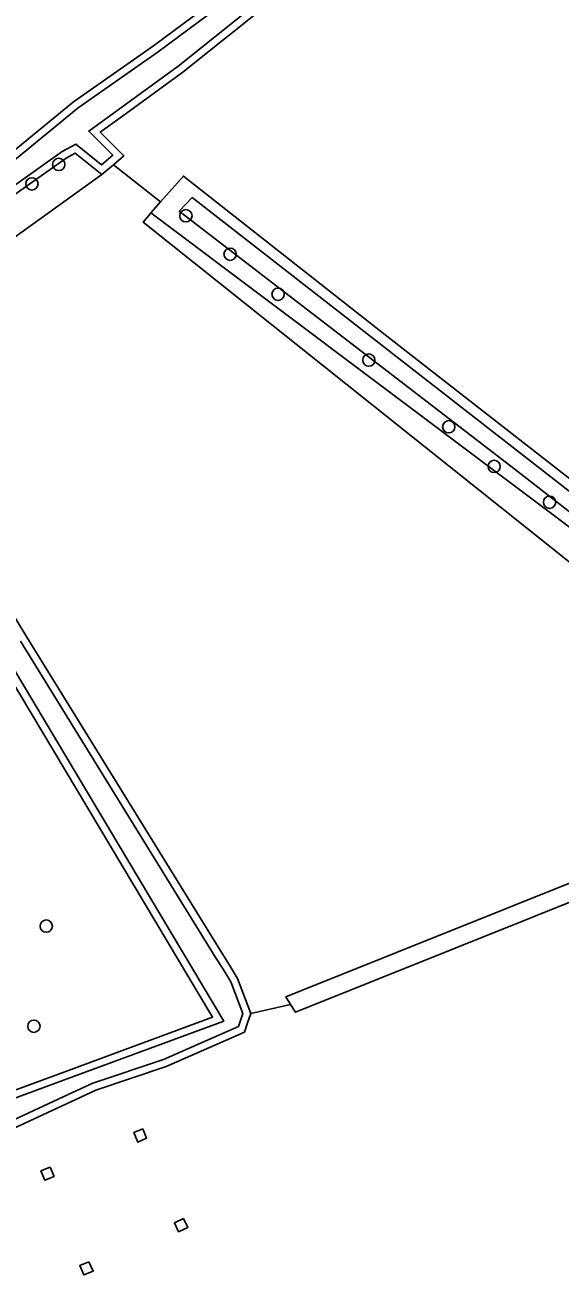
# Model space of a CAD drawing. Extents: x 162880 to 165536, y 384011 to 385179.
# Drawn here: x 164617.1 to 164659.7, y 384699.2 to 384798.8 of the extents above; entities that cross this region are included whole.
import ezdxf

# ---------------------------------------------------------------- set-up
doc = ezdxf.new("R2010")
doc.units = 0
for name, color, linetype in [('IMGEO_Boom', 7, 'Continuous'), ('IMGEO_Bouwland', 7, 'Continuous'), ('IMGEO_Gemengd_bos', 7, 'Continuous'), ('IMGEO_Grasland_agrarisch', 7, 'Continuous'), ('IMGEO_Grasland_overig', 7, 'Continuous'), ('IMGEO_Hoogspanningsmast', 7, 'Continuous'), ('IMGEO_Loofbos', 7, 'Continuous'), ('IMGEO_Waterloop', 7, 'Continuous')]:
    doc.layers.add(name, color=color, linetype=linetype)

msp = doc.modelspace()

# ---------------------------------------------------------------- linework, layer by layer
at = {"layer": 'IMGEO_Boom'}
for centre in [(164619.798, 384787.652), (164617.667, 384786.095), (164629.931, 384783.564), (164633.451, 384780.498), (164637.269, 384777.308), (164644.501, 384772.07), (164650.869, 384766.76), (164654.487, 384763.599), (164658.906, 384760.75), (164618.812, 384726.994), (164617.824, 384719.015)]:
    msp.add_circle(centre, 0.489, dxfattribs=at)
at = {"layer": 'IMGEO_Bouwland'}
msp.add_lwpolyline([(164657.862, 384819.216), (164657.035, 384820.256), (164635.259, 384802.981), (164627.358, 384797.091), (164620.977, 384792.621), (164612.187, 384785.427), (164600.512, 384776.144), (164595.483, 384777.886)], dxfattribs=at)
at = {"layer": 'IMGEO_Gemengd_bos'}
for points in [[(164623.225, 384786.844), (164621.104, 384788.533), (164620.396, 384788.159), (164613.391, 384783.209), (164602.141, 384774.887), (164603.494, 384772.66)], [(164603.494, 384772.66), (164623.225, 384786.844)]]:
    msp.add_lwpolyline(points, dxfattribs=at)
at = {"layer": 'IMGEO_Grasland_agrarisch'}
for points in [[(164624.152, 384787.625), (164624.993, 384788.333), (164623.113, 384790.226), (164624.876, 384791.504), (164629.691, 384794.996), (164658.688, 384818.177), (164657.862, 384819.216)], [(164623.225, 384786.844), (164624.152, 384787.625)], [(164627.917, 384784.661), (164624.152, 384787.625)], [(164693.03, 384737.23), (164683.885, 384744.41), (164645.803, 384774.069), (164631.122, 384785.62), (164629.731, 384786.718), (164627.917, 384784.661)], [(164627.143, 384783.795), (164627.917, 384784.661)], [(164635.097, 384720.043), (164634.042, 384722.834), (164633.402, 384723.87), (164632.866, 384724.738), (164617.261, 384750), (164603.494, 384772.66)], [(164612.519, 384703.008), (164614.048, 384709.888), (164621.151, 384713.191), (164622.752, 384713.935), (164628.36, 384715.81), (164634.597, 384718.549), (164634.821, 384719.219), (164635.097, 384720.043)], [(164635.097, 384720.043), (164638.275, 384720.751)]]:
    msp.add_lwpolyline(points, dxfattribs=at)
at = {"layer": 'IMGEO_Grasland_overig'}
for points in [[(164681.842, 384738.962), (164681.429, 384739.291), (164626.519, 384783.055), (164627.106, 384783.753), (164627.143, 384783.795)], [(164627.143, 384783.795), (164664.3, 384755.884), (164672.062, 384750), (164677.384, 384745.966), (164684.971, 384739.692), (164685.72, 384739.073)]]:
    msp.add_lwpolyline(points, dxfattribs=at)
at = {"layer": 'IMGEO_Hoogspanningsmast'}
for points in [[(164626.497, 384710.847), (164626.803, 384710.108), (164626.1, 384709.788), (164625.784, 384710.553), (164626.497, 384710.847)], [(164619.122, 384707.798), (164619.428, 384707.059), (164618.689, 384706.753), (164618.383, 384707.492), (164619.122, 384707.798)], [(164629.75, 384703.709), (164630.082, 384702.981), (164629.354, 384702.649), (164629.022, 384703.377), (164629.75, 384703.709)], [(164622.203, 384700.27), (164622.547, 384699.516), (164621.808, 384699.21), (164621.491, 384699.976), (164622.203, 384700.27)]]:
    msp.add_lwpolyline(points, dxfattribs=at)
at = {"layer": 'IMGEO_Loofbos'}
msp.add_lwpolyline([(164599.849, 384773.627), (164613.971, 384750), (164632.053, 384719.747), (164620.277, 384715.393), (164615.168, 384713.503)], dxfattribs=at)
at = {"layer": 'IMGEO_Waterloop'}
for points in [[(164657.176, 384817.737), (164629.327, 384795.474), (164624.523, 384791.99), (164622.192, 384790.301), (164624.107, 384788.372), (164623.214, 384787.621), (164621.171, 384789.248), (164620.081, 384788.672), (164613.039, 384783.696)], [(164612.564, 384784.959), (164621.34, 384792.142), (164627.71, 384796.604), (164635.625, 384802.505)], [(164630.425, 384785.023), (164691.574, 384737.385), (164690.744, 384736.449), (164656.148, 384763.343), (164629.404, 384783.917), (164630.425, 384785.023)], [(164615.376, 384712.939), (164620.485, 384714.829), (164632.94, 384719.434), (164614.487, 384750.308)], [(164616.749, 384749.686), (164632.355, 384724.422), (164632.891, 384723.554), (164633.5, 384722.567), (164634.459, 384720.031), (164634.112, 384718.992), (164628.143, 384716.371), (164622.529, 384714.494), (164620.898, 384713.736), (164613.526, 384710.308)], [(164638.275, 384720.751), (164637.893, 384721.374), (164681.842, 384738.962)], [(164683.124, 384737.94), (164638.657, 384720.127), (164638.275, 384720.751)]]:
    msp.add_lwpolyline(points, dxfattribs=at)

doc.saveas('drawing.dxf')
